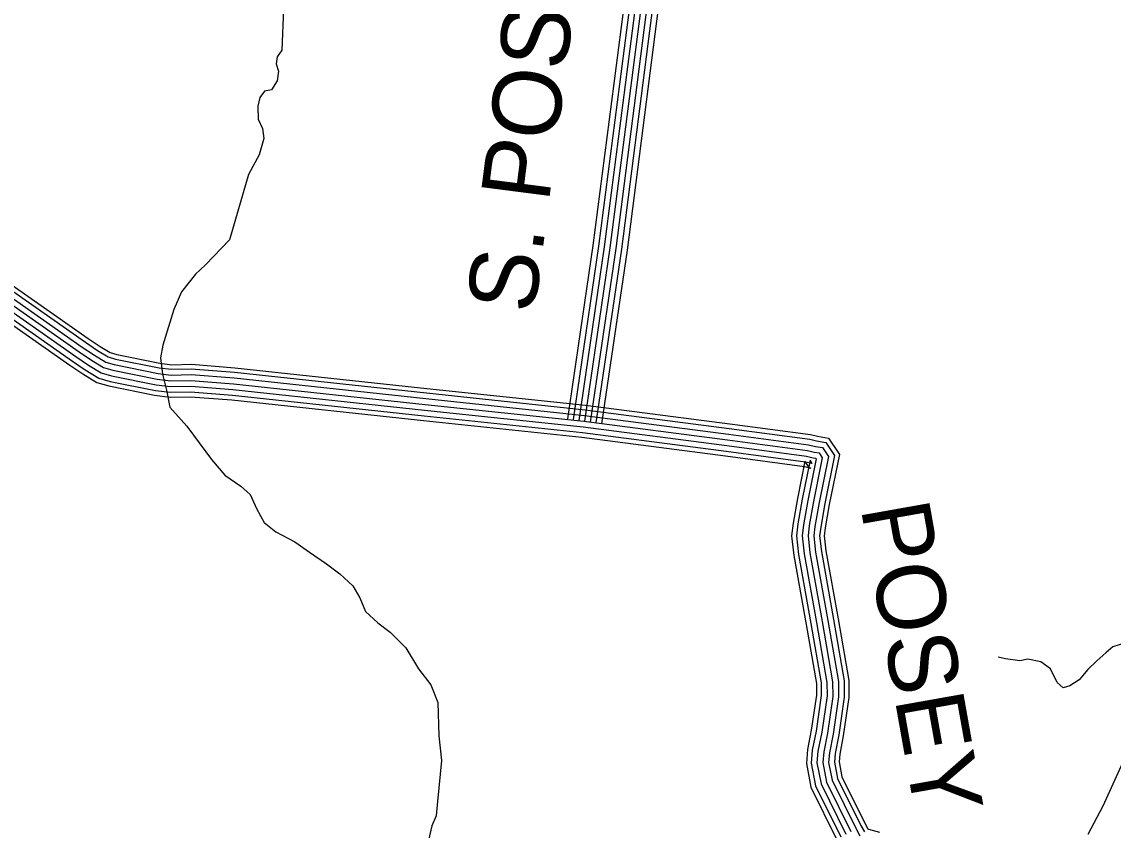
# Model space of a CAD drawing. Extents: x 1788175 to 1969470, y 584502 to 738744.
# Drawn here: x 1833978 to 1839858, y 663962 to 668320 of the extents above; entities that cross this region are included whole.
import ezdxf

# ---------------------------------------------------------------- set-up
doc = ezdxf.new("R2010")
doc.units = 0
for name, color, linetype in [('DESIGN - ROW - Right-of-Way and Easement Labels', 7, 'Continuous'), ('DESIGN - TRANSPORTATION - Text', 7, 'Continuous'), ('SURVEY - TRANSPORTATION - Roads', 7, 'Continuous')]:
    doc.layers.add(name, color=color, linetype=linetype)

msp = doc.modelspace()

# ---------------------------------------------------------------- linework, layer by layer
at = {"layer": 'DESIGN - TRANSPORTATION - Text'}
for points in [[(1835388.2, 668389.9), (1835379.4, 668167.8), (1835353, 668132.1), (1835348.5, 668094.1), (1835360, 668053.9), (1835353.4, 668002), (1835322.8, 667954.3), (1835284.7, 667946.7)], [(1835284.7, 667946.7), (1835260.4, 667913), (1835249.8, 667865.1), (1835250.9, 667795), (1835274.2, 667744.7), (1835281.5, 667690.6), (1835256.5, 667602.8), (1835199.2, 667497.4), (1835096.9, 667144.3), (1834967.4, 667009.8), (1834912.8, 666960.4), (1834837.7, 666865.2), (1834796.6, 666769.6), (1834738.2, 666576.2), (1834725.4, 666508.3), (1834736.2, 666420.1), (1834757.1, 666333.7), (1834776, 666243.4), (1834866.6, 666140.2), (1835000.2, 665960.4), (1835071.1, 665875.5), (1835158.3, 665816.4), (1835207.6, 665771.8), (1835244.6, 665693.2), (1835283.7, 665620.7), (1835347, 665569.9), (1835448.2, 665516.6), (1835527.4, 665461.6), (1835618.6, 665398.4), (1835691.8, 665343.5), (1835760.9, 665278.6), (1835798.1, 665214.1), (1835829.1, 665141.6), (1835896.3, 665080.8), (1835961.6, 665029.9), (1836046.4, 664944.8), (1836114.9, 664831.9), (1836181.8, 664745), (1836218.6, 664650.5), (1836224.3, 664470.3), (1836238.6, 664338), (1836217.9, 664116), (1836211, 664040), (1836186.3, 663986.3), (1836169.4, 663908.4)], [(1840067.9, 665180.3), (1840042.1, 665096.5), (1840021.4, 665036.7), (1839988.9, 664999), (1839924.7, 664971.8), (1839856.5, 664950.6), (1839818.1, 664919), (1839769.6, 664875.6), (1839721.1, 664828.1), (1839674.5, 664772.6), (1839624.1, 664741.2), (1839588, 664729.7), (1839556.4, 664758.1), (1839519.4, 664832.6), (1839467.9, 664869.2), (1839398.1, 664884.1), (1839354.1, 664874.6), (1839278.3, 664885.6), (1839238.7, 664895.2)], [(1840238, 664948), (1840111.5, 664856.8), (1840044.4, 664769.5), (1840007.8, 664715.9), (1839984.9, 664638.1), (1839928.5, 664446.6), (1839900.8, 664308.8), (1839802.2, 664091.8), (1839720.4, 663938.7)]]:
    msp.add_lwpolyline(points, dxfattribs=at)
at = {"layer": 'SURVEY - TRANSPORTATION - Roads'}
for points in [[(1837580.4, 671397.3), (1837242.9, 668572.2), (1837055, 667115), (1836917.4, 666180.5)], [(1836949.4, 666175.8), (1837087, 667110.6), (1837274.9, 668568.2), (1837609.5, 671368.9)], [(1836980, 666171.3), (1837117.7, 667106.4), (1837305.7, 668564.4), (1837636.6, 671334.5)], [(1837010.7, 666166.8), (1837148.4, 667102.1), (1837336.5, 668560.5), (1837663.7, 671300)], [(1837010.7, 666166.8), (1837148.4, 667102.1), (1837336.5, 668560.5), (1837663.7, 671300)], [(1837041.4, 666162.3), (1837179.1, 667097.9), (1837367.2, 668556.7), (1837690.8, 671265.6)], [(1837072, 666157.8), (1837209.8, 667093.7), (1837398, 668552.9), (1837717.9, 671231.1)], [(1837743.4, 671202.2), (1837426.5, 668549.4), (1837238.3, 667089.7), (1837100.4, 666153.6)], [(1833517.7, 667156), (1834321, 666592.3), (1834386.3, 666548.4), (1834443.6, 666514.1), (1834483.1, 666502.3), (1834717, 666455.3), (1834784, 666446.9), (1834890.5, 666449.1), (1835123.9, 666430.9), (1836157.9, 666319.5), (1837012.3, 666229.1), (1837788.7, 666128), (1838222.6, 666070.3), (1838259.5, 666061.4), (1838309.7, 666052.8), (1838356.4, 665982.8), (1838303.5, 665723.1), (1838281.8, 665595.7), (1838276, 665548.4), (1838285.4, 665465.4), (1838350.8, 665097.7), (1838408.3, 664767.3), (1838409.1, 664679.3), (1838378.9, 664475.4), (1838359.6, 664375.5), (1838355.6, 664329.4), (1838372.7, 664241.6), (1838499.6, 663984.2), (1838517.2, 663953.2)], [(1833531.9, 667176.2), (1834335, 666612.7), (1834399.6, 666569.3), (1834453.6, 666536.9), (1834489.1, 666526.3), (1834721, 666479.7), (1834785.3, 666471.7), (1834891.2, 666473.8), (1835126.2, 666455.5), (1836160.6, 666344.1), (1837015.2, 666253.7), (1837791.9, 666152.5), (1838227.1, 666094.6), (1838264.5, 666085.6), (1838324.4, 666075.4), (1838382.6, 665988), (1838327.8, 665718.5), (1838306.3, 665592.1), (1838300.9, 665548.3), (1838309.8, 665468.9), (1838375.2, 665102), (1838433, 664769.5), (1838433.8, 664677.6), (1838403.3, 664471.3), (1838384.1, 664372.1), (1838380.6, 664330.7), (1838396.3, 664249.6), (1838521.5, 663995.8), (1838536, 663970.2), (1838539.3, 663967.9), (1838597.9, 663952.1)], [(1833464.2, 667079.9), (1834268.3, 666515.7), (1834336.5, 666469.9), (1834405.8, 666428.4), (1834460.6, 666412), (1834702.1, 666363.4), (1834779.2, 666353.8), (1834887.8, 666356), (1835115.4, 666338.3), (1836148.1, 666227), (1837001.4, 666136.7), (1837776.5, 666035.8), (1838205.5, 665978.7), (1838240.8, 665970.3), (1838254.5, 665967.9), (1838257.5, 665963.4), (1838212.1, 665740.1), (1838189.8, 665609.2), (1838182.3, 665548.9), (1838193.3, 665452), (1838259.2, 665081.6), (1838315.3, 664758.9), (1838316, 664685.7), (1838287.2, 664491.1), (1838267.3, 664388.4), (1838261.9, 664324.4), (1838283.7, 664211.7), (1838417.4, 663940.7)], [(1833482.1, 667105.2), (1834285.9, 666541.2), (1834353.1, 666496.1), (1834418.4, 666456.9), (1834468.1, 666442.1), (1834707, 666394.1), (1834780.8, 666384.8), (1834888.7, 666387), (1835118.2, 666369.2), (1836151.4, 666257.9), (1837005, 666167.5), (1837780.6, 666066.5), (1838211.2, 666009.3), (1838247, 666000.7), (1838272.9, 665996.2), (1838290.5, 665969.9), (1838242.6, 665734.4), (1838220.5, 665604.7), (1838213.5, 665548.7), (1838224, 665456.5), (1838289.8, 665087), (1838346.3, 664761.7), (1838347, 664683.6), (1838317.8, 664485.9), (1838298.1, 664384.1), (1838293.1, 664326.1), (1838313.4, 664221.7), (1838444.8, 663955.2)], [(1833482.1, 667105.2), (1834285.9, 666541.2), (1834353.1, 666496.1), (1834418.4, 666456.9), (1834468.1, 666442.1), (1834707, 666394.1), (1834780.8, 666384.8), (1834888.7, 666387), (1835118.2, 666369.2), (1836151.4, 666257.9), (1837005, 666167.5), (1837780.6, 666066.5), (1838211.2, 666009.3), (1838247, 666000.7), (1838272.9, 665996.2), (1838290.5, 665969.9), (1838242.6, 665734.4), (1838220.5, 665604.7), (1838213.5, 665548.7), (1838224, 665456.5), (1838289.8, 665087), (1838346.3, 664761.7), (1838347, 664683.6), (1838317.8, 664485.9), (1838298.1, 664384.1), (1838293.1, 664326.1), (1838313.4, 664221.7), (1838444.8, 663955.2)], [(1833499.9, 667130.6), (1834303.4, 666566.8), (1834369.7, 666522.2), (1834431, 666485.5), (1834475.6, 666472.2), (1834712, 666424.7), (1834782.4, 666415.9), (1834889.6, 666418.1), (1835121.1, 666400.1), (1836154.6, 666288.7), (1837008.6, 666198.3), (1837784.6, 666097.2), (1838216.9, 666039.8), (1838253.3, 666031), (1838291.3, 666024.5), (1838323.4, 665976.4), (1838273.1, 665728.7), (1838251.1, 665600.2), (1838244.8, 665548.6), (1838254.7, 665460.9), (1838320.3, 665092.3), (1838377.3, 664764.5), (1838378, 664681.4), (1838348.3, 664480.6), (1838328.8, 664379.8), (1838324.4, 664327.8), (1838343, 664231.6), (1838472.2, 663969.7), (1838493.6, 663932)], [(1833431.7, 667033.5), (1834236.2, 666468.9), (1834306, 666422), (1834382.7, 666376), (1834446.8, 666356.9), (1834692.9, 666307.4), (1834776.2, 666297), (1834886.2, 666299.2), (1835110.1, 666281.8), (1836142, 666170.6), (1836994.7, 666080.4), (1837769.1, 665979.5), (1838195.1, 665922.9), (1838229.3, 665914.7), (1838220.9, 665916.1), (1838197.2, 665951.6), (1838156.4, 665750.6), (1838133.6, 665617.4), (1838125.2, 665549.2), (1838137.1, 665443.8), (1838203.4, 665071.8), (1838258.7, 664753.7), (1838259.2, 664689.6), (1838231.3, 664500.6), (1838211.1, 664396.2), (1838204.7, 664321.4), (1838229.5, 664193.4), (1838367.3, 663914.1)], [(1833446.4, 667054.5), (1834250.8, 666490.1), (1834319.8, 666443.7), (1834393.2, 666399.8), (1834453.1, 666381.9), (1834697.1, 666332.8), (1834777.6, 666322.8), (1834887, 666325), (1835112.5, 666307.4), (1836144.8, 666196.2), (1836997.7, 666106), (1837772.5, 666005), (1838199.8, 665948.2), (1838234.5, 665939.9), (1838236.1, 665939.6), (1838224.6, 665957), (1838181.6, 665745.8), (1838159.1, 665613.7), (1838151.1, 665549), (1838162.6, 665447.5), (1838228.7, 665076.2), (1838284.4, 664756.1), (1838285, 664687.9), (1838256.6, 664496.3), (1838236.6, 664392.6), (1838230.6, 664322.8), (1838254.1, 664201.7), (1838390, 663926.1)]]:
    msp.add_lwpolyline(points, dxfattribs=at)

# ---------------------------------------------------------------- texts
at = {"layer": 'DESIGN - ROW - Right-of-Way and Easement Labels'}
for s, rotation, p in [('S. POSEY', 82.65219, (1836739.3, 666741.3)), ('POSEY', 280.09649, (1838496.7, 665700.4))]:
    msp.add_text(s, height=370, rotation=rotation, dxfattribs=at).set_placement(p)

doc.saveas('drawing.dxf')
